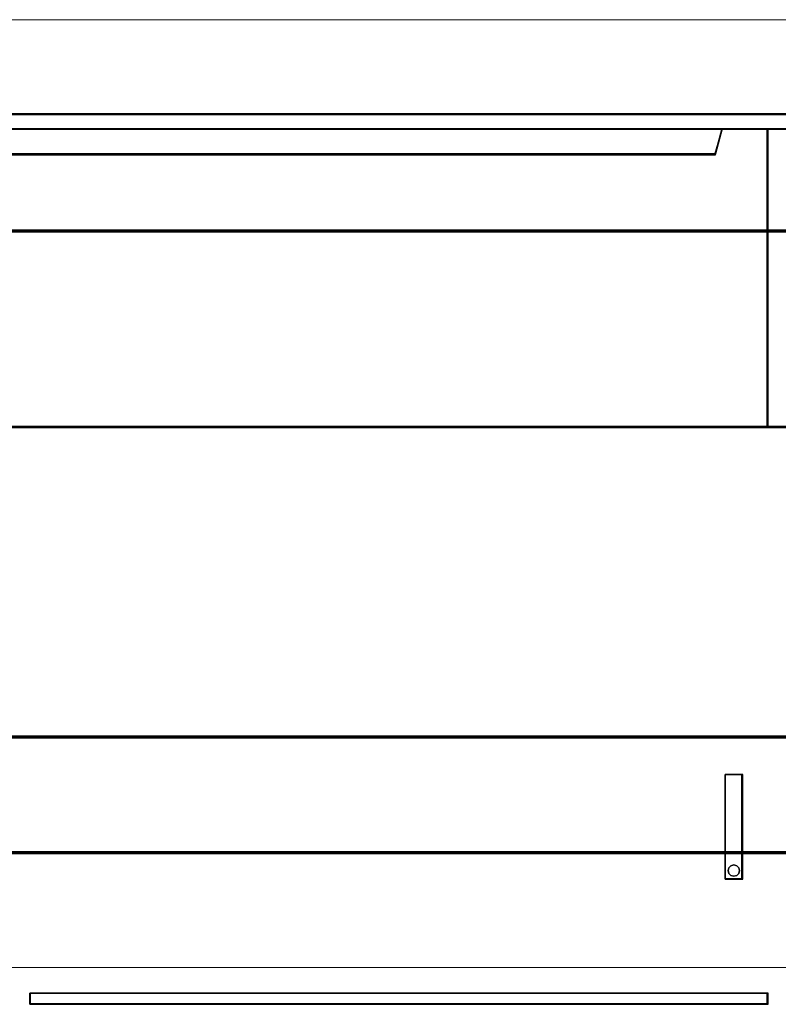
# Model space of a CAD drawing. Header units: millimetres. Extents: x -1290 to 1795, y -4192 to -1311.
# Tile 926 of 1056: x 1486 to 1493, y -2259 to -2250. Entities that reach past the tile are written whole.
import ezdxf

# ---------------------------------------------------------------- set-up
doc = ezdxf.new("R2010")
doc.units = ezdxf.units.MM
doc.layers.add('30', color=7, linetype='Continuous')
doc.layers.add('45', color=7, linetype='Continuous')
doc.layers.add('Aparatura', color=7, linetype='Continuous', lineweight=13)

# ---------------------------------------------------------------- blocks, each defined once
blk = doc.blocks.new('*U286')
at = {"layer": '45', "color": 139}
for points in [[(297.489591, -402.315699), (369.510409, -402.315699)], [(366.33797, -402.315699), (365.970955, -403.542015)], [(368.470236, -416.489263), (368.470236, -402.315699)], [(300.984287, -403.498924), (366.015713, -403.498924)], [(369.510409, -416.444376), (314.735702, -416.444376)], [(366.472243, -437.923773), (366.472243, -432.943095)], [(366.472243, -432.943095), (367.311901, -432.943095)], [(367.268934, -437.923773), (367.268934, -432.943095)], [(366.472243, -437.880681), (367.311901, -437.880681)], [(333.478516, -443.856058), (333.478516, -443.322798)], [(333.478516, -443.322798), (368.514994, -443.322798)], [(368.470236, -443.856058), (368.470236, -443.322798)], [(333.478516, -443.81117), (368.514994, -443.81117)]]:
    blk.add_lwpolyline(points, dxfattribs=at)
at = {"layer": '45', "color": 7}
for points in [[(366.014766, -403.501425), (300.986569, -403.501425), (300.6636, -402.315699), (297.489591, -402.315699), (297.489591, -416.489263), (298.235761, -416.489263), (298.235761, -415.860553), (298.235761, -415.187722), (298.235761, -412.044169), (300.59121, -411.807024), (302.946658, -411.641573), (305.307675, -411.558848), (307.674261, -411.558848), (310.035278, -411.641573), (312.390726, -411.807024), (314.746174, -412.044169), (314.746174, -415.187722), (314.746174, -415.860553), (314.746174, -416.489263), (315.492345, -416.489263), (368.514994, -416.489263), (368.514994, -402.315699), (366.337735, -402.315699), (366.014766, -403.501425)], [(300.985008, -403.542015), (366.014992, -403.542015), (366.33797, -402.315699), (300.66203, -402.315699), (300.985008, -403.542015)], [(368.470236, -402.315699), (368.470236, -416.489263), (369.510409, -416.489263), (369.510409, -402.315699), (368.470236, -402.315699)], [(366.472243, -437.923773), (367.311901, -437.923773), (367.311901, -432.943095), (366.472243, -432.943095), (366.472243, -437.923773)], [(366.653588, -437.379142), (366.744412, -437.277398), (366.889729, -437.241488), (367.022936, -437.277398), (367.119815, -437.379142), (367.156144, -437.510811), (367.119815, -437.648465), (367.022936, -437.738239), (366.889729, -437.780134), (366.744412, -437.738239), (366.653588, -437.648465), (366.617259, -437.510811), (366.653588, -437.379142)], [(333.478516, -443.322798), (333.478516, -443.856058), (368.514994, -443.856058), (368.514994, -443.322798), (333.478516, -443.322798)]]:
    blk.add_lwpolyline(points, close=True, dxfattribs=at)
at = {"layer": '45', "color": 140}
for points in [[(366.014766, -403.501425), (300.986569, -403.501425), (300.6636, -402.315699), (297.489591, -402.315699), (297.489591, -416.489263), (298.235761, -416.489263), (298.235761, -415.860553), (298.235761, -415.187722), (298.235761, -412.044169), (300.59121, -411.807024), (302.946658, -411.641573), (305.307675, -411.558848), (307.674261, -411.558848), (310.035278, -411.641573), (312.390726, -411.807024), (314.746174, -412.044169), (314.746174, -415.187722), (314.746174, -415.860553), (314.746174, -416.489263), (315.492345, -416.489263), (368.514994, -416.489263), (368.514994, -402.315699), (366.337735, -402.315699), (366.014766, -403.501425)], [(365.994794, -403.519366), (301.005937, -403.519366), (300.683163, -402.337245), (297.511075, -402.337245), (297.511075, -416.467718), (298.256794, -416.467718), (298.256794, -415.840918), (298.256794, -415.170133), (298.256794, -412.036137), (300.610817, -411.799713), (302.964841, -411.634766), (305.324429, -411.552292), (307.689583, -411.552292), (310.049172, -411.634766), (312.403195, -411.799713), (314.757219, -412.036137), (314.757219, -415.170133), (314.757219, -415.840918), (314.757219, -416.467718), (315.502938, -416.467718), (368.49351, -416.467718), (368.49351, -402.337245), (366.317568, -402.337245), (365.994794, -403.519366)], [(301.006281, -403.52047), (365.993719, -403.52047), (366.316486, -402.337245), (300.683514, -402.337245), (301.006281, -403.52047)], [(368.470236, -402.315699), (368.470236, -416.489263), (369.510409, -416.489263), (369.510409, -402.315699), (368.470236, -402.315699)]]:
    blk.add_lwpolyline(points, close=True, dxfattribs=at)
at = {"layer": '45', "color": 59}
for points in [[(300.985008, -403.542015), (366.014992, -403.542015), (366.33797, -402.315699), (300.66203, -402.315699), (300.985008, -403.542015)], [(368.491719, -402.337245), (368.491719, -416.467718), (369.488925, -416.467718), (369.488925, -402.337245), (368.491719, -402.337245)], [(366.472243, -437.923773), (367.311901, -437.923773), (367.311901, -432.943095), (366.472243, -432.943095), (366.472243, -437.923773)], [(366.653588, -437.379142), (366.744412, -437.277398), (366.889729, -437.241488), (367.022936, -437.277398), (367.119815, -437.379142), (367.156144, -437.510811), (367.119815, -437.648465), (367.022936, -437.738239), (366.889729, -437.780134), (366.744412, -437.738239), (366.653588, -437.648465), (366.617259, -437.510811), (366.653588, -437.379142)]]:
    blk.add_lwpolyline(points, close=True, dxfattribs=at)
at = {"layer": '45', "color": 139}
blk.add_lwpolyline([(367.156144, -437.510811), (367.119815, -437.379142), (367.022936, -437.277398), (366.889729, -437.241488), (366.744412, -437.277398), (366.653588, -437.379142), (366.617259, -437.510811), (366.653588, -437.648465), (366.744412, -437.738239), (366.889729, -437.780134), (367.022936, -437.738239), (367.119815, -437.648465), (367.156144, -437.510811)], close=True, dxfattribs=at)
at = {"layer": '45', "color": 1}
for points in [[(333.478516, -443.322798), (333.478516, -443.856058), (368.514994, -443.856058), (368.514994, -443.322798), (333.478516, -443.322798)], [(333.5, -443.342549), (333.5, -443.834512), (368.49351, -443.834512), (368.49351, -443.342549), (333.5, -443.342549)]]:
    blk.add_lwpolyline(points, close=True, dxfattribs=at)
blk = doc.blocks.new('*U295')
at = {"layer": '30', "color": 7}
for points in [[(117.158256, -556.941138), (548.842747, -556.941138), (117.158256, -556.941138)], [(548.842747, -556.941138), (117.158256, -556.941138), (117.158256, -559.506021), (117.158256, -560.983616), (117.158256, -562.544849), (548.842747, -562.544849), (548.842747, -560.983616), (548.842747, -559.506021), (548.842747, -556.941138)], [(117.158256, -562.458666), (548.842747, -562.458666), (117.158256, -562.458666)], [(548.842747, -562.458666), (117.158256, -562.458666), (117.158256, -563.973461), (117.158256, -585.042881), (117.158256, -586.557676), (548.842747, -586.557676), (548.842747, -585.042881), (548.842747, -563.973461), (548.842747, -562.458666)], [(117.158256, -586.471493), (548.842747, -586.471493), (117.158256, -586.471493)], [(548.842747, -586.471493), (117.158256, -586.471493), (117.158256, -587.948863), (117.158256, -589.509859), (117.158256, -592.046476), (548.842747, -592.046476), (548.842747, -589.509859), (548.842747, -587.948863), (548.842747, -586.471493)], [(548.79978, -586.514584), (117.201224, -586.514584), (117.201224, -587.969116), (117.201224, -589.50598), (117.201224, -592.003384), (548.79978, -592.003384), (548.79978, -589.50598), (548.79978, -587.969116), (548.79978, -586.514584)], [(117.158256, -591.960293), (548.842747, -591.960293), (117.158256, -591.960293)]]:
    blk.add_lwpolyline(points, close=True, dxfattribs=at)
at = {"layer": '30', "color": 59}
blk.add_lwpolyline([(548.79978, -556.98423), (117.201224, -556.98423), (117.201224, -559.509665), (117.201224, -560.964536), (117.201224, -562.501758), (548.79978, -562.501758), (548.79978, -560.964536), (548.79978, -559.509665), (548.79978, -556.98423)], close=True, dxfattribs=at)

msp = doc.modelspace()

# ---------------------------------------------------------------- linework, layer by layer
at = {"layer": 'Aparatura', "color": 7, "lineweight": 13}
for points in [[(1428.3433, -2258.7639), (1428.3433, -2249.7674), (1514.6895, -2249.7674), (1514.6895, -2258.7639)], [(1428.3433, -2258.7635), (1514.6895, -2258.7635)]]:
    msp.add_lwpolyline(points, dxfattribs=at)
msp.add_lwpolyline([(1514.6895, -2258.7639), (1428.3433, -2258.7639), (1428.3433, -2249.7674), (1514.6895, -2249.7674), (1514.6895, -2258.7639)], close=True, dxfattribs=at)

# ---------------------------------------------------------------- block references
at = {"layer": 'Aparatura', "color": 7, "lineweight": 13, "xscale": 0.2, "yscale": 0.2, "zscale": 0.2}
for name, p in [('*U286', (1419.2925, -2170.3407)), ('*U295', (1404.8289, -2139.2723))]:
    msp.add_blockref(name, p, dxfattribs=at)

doc.saveas('drawing.dxf')
